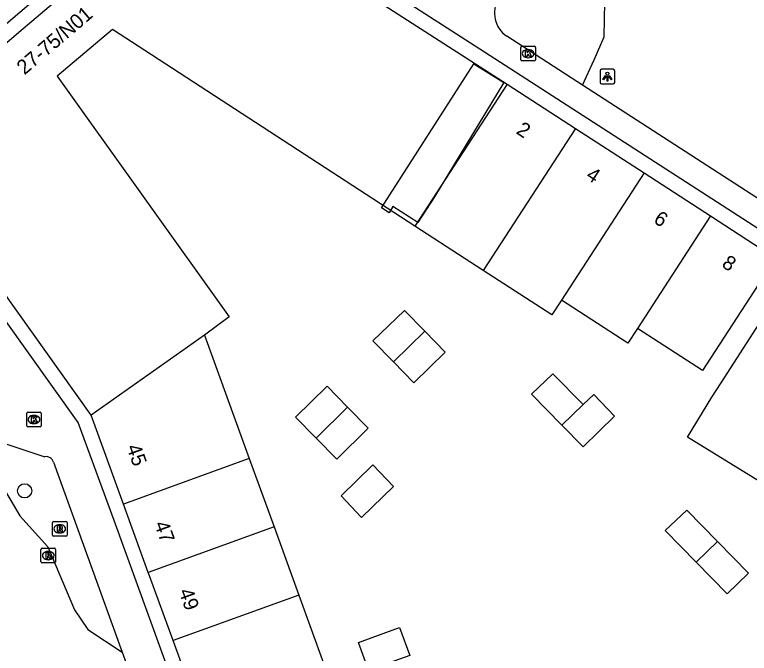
# Model space of a CAD drawing. Extents: x 160379 to 161131, y 383940 to 384849.
# Drawn here: x 160658.5 to 160708.7, y 384551.6 to 384595.3 of the extents above; entities that cross this region are included whole.
import ezdxf

# ---------------------------------------------------------------- set-up
doc = ezdxf.new("R2010")
doc.units = 0
for name, color, linetype in [('IMGEO_Boom', 7, 'Continuous'), ('IMGEO_Groenvoorziening', 7, 'Continuous'), ('IMGEO_Kolk', 7, 'Continuous'), ('IMGEO_Lichtpunt', 7, 'Continuous'), ('IMGEO_Pand', 7, 'Continuous'), ('IMGEO_Pand_nummerreeks', 7, 'Continuous'), ('IMGEO_Pand_vergunning_verleend', 7, 'Continuous'), ('IMGEO_Rioolput', 7, 'Continuous'), ('IMGEO_Voetgangersgebied_open', 7, 'Continuous')]:
    doc.layers.add(name, color=color, linetype=linetype)

msp = doc.modelspace()

# ---------------------------------------------------------------- linework, layer by layer
at = {"layer": 'IMGEO_Boom'}
msp.add_circle((160659.166, 384562.744), 0.489, dxfattribs=at)
at = {"layer": 'IMGEO_Groenvoorziening'}
for points in [[(160697.299, 384590.465), (160698.078, 384592.218), (160698.778, 384593.775), (160698.816, 384596.151), (160697.935, 384597.547), (160696.205, 384599.23), (160693.882, 384600.822)], [(160657.46, 384566.101), (160657.157, 384563.866), (160658.847, 384561.034), (160660.752, 384558.915), (160662.566, 384554.598), (160663.489, 384553.259), (160665.84, 384551.711)]]:
    msp.add_lwpolyline(points, dxfattribs=at)
at = {"layer": 'IMGEO_Kolk'}
for p, q in [((160693.145, 384593.131), (160693.997, 384593.131)), ((160693.07, 384592.205), (160693.07, 384593.057)), ((160693.558, 384592.911), (160693.583, 384592.911)), ((160694.071, 384593.057), (160694.071, 384592.205)), ((160693.997, 384592.131), (160693.145, 384592.131)), ((160693.581, 384592.351), (160693.556, 384592.351)), ((160659.307, 384567.191), (160659.307, 384568.043)), ((160659.382, 384568.117), (160660.234, 384568.117)), ((160660.308, 384568.043), (160660.308, 384567.191)), ((160659.795, 384567.897), (160659.82, 384567.897)), ((160660.234, 384567.117), (160659.382, 384567.117)), ((160659.818, 384567.337), (160659.793, 384567.337))]:
    msp.add_line(p, q, dxfattribs=at)
for points in [[(160693.145, 384593.131), (160693.997, 384593.131)], [(160693.07, 384592.205), (160693.07, 384593.057)], [(160693.391, 384592.831), (160693.514, 384592.831), (160693.514, 384592.68), (160693.644, 384592.831), (160693.808, 384592.831), (160693.662, 384592.68), (160693.815, 384592.431), (160693.663, 384592.431), (160693.578, 384592.595), (160693.514, 384592.528), (160693.514, 384592.431), (160693.391, 384592.431), (160693.391, 384592.831)], [(160694.071, 384593.057), (160694.071, 384592.205)], [(160693.997, 384592.131), (160693.145, 384592.131)], [(160659.307, 384567.191), (160659.307, 384568.043)], [(160659.382, 384568.117), (160660.234, 384568.117)], [(160660.308, 384568.043), (160660.308, 384567.191)], [(160659.628, 384567.817), (160659.751, 384567.817), (160659.751, 384567.666), (160659.881, 384567.817), (160660.045, 384567.817), (160659.899, 384567.666), (160660.052, 384567.417), (160659.9, 384567.417), (160659.815, 384567.581), (160659.751, 384567.514), (160659.751, 384567.417), (160659.628, 384567.417), (160659.628, 384567.817)], [(160660.234, 384567.117), (160659.382, 384567.117)]]:
    msp.add_lwpolyline(points, dxfattribs=at)
for centre, start, end in [((160693.147, 384593.055), 91.552, 178.448), ((160693.147, 384593.055), 91.552, 178.448), ((160693.995, 384593.055), 1.552, 88.448), ((160693.995, 384593.055), 1.552, 88.448), ((160693.147, 384592.207), 181.552, 268.448), ((160693.147, 384592.207), 181.552, 268.448), ((160693.995, 384592.207), 271.552, 358.448), ((160693.995, 384592.207), 271.552, 358.448), ((160659.384, 384568.041), 91.552, 178.448), ((160659.384, 384568.041), 91.552, 178.448), ((160660.232, 384568.041), 1.552, 88.448), ((160660.232, 384568.041), 1.552, 88.448), ((160659.384, 384567.193), 181.552, 268.448), ((160659.384, 384567.193), 181.552, 268.448), ((160660.232, 384567.193), 271.552, 358.448), ((160660.232, 384567.193), 271.552, 358.448)]:
    msp.add_arc(centre, 0.0765, start, end, dxfattribs=at)
for centre, major_axis, ratio, start_param, end_param in [((160693.557, 384592.631), (-0.387, 0.002), 0.722429, 4.712389, 7.853982), ((160693.582, 384592.631), (-0.39, 0.002), 0.717154, 1.570796, 4.712389), ((160659.794, 384567.617), (-0.387, 0.002), 0.722429, 4.712389, 7.853982), ((160659.819, 384567.617), (-0.39, 0.002), 0.717154, 1.570796, 4.712389)]:
    msp.add_ellipse(centre, major_axis=major_axis, ratio=ratio, start_param=start_param, end_param=end_param, dxfattribs=at)
at = {"layer": 'IMGEO_Lichtpunt'}
for p, q in [((160698.493, 384591.464), (160698.493, 384590.657)), ((160698.493, 384591.464), (160698.493, 384590.657)), ((160699.395, 384591.559), (160698.587, 384591.559)), ((160699.395, 384591.559), (160698.587, 384591.559)), ((160699.489, 384590.657), (160699.489, 384591.464)), ((160699.489, 384590.657), (160699.489, 384591.464)), ((160698.587, 384590.563), (160699.395, 384590.563)), ((160698.587, 384590.563), (160699.395, 384590.563))]:
    msp.add_line(p, q, dxfattribs=at)
for points in [[(160698.867, 384591.128), (160698.906, 384591.1), (160698.718, 384590.838), (160698.68, 384590.865), (160698.867, 384591.128)], [(160698.969, 384591.08), (160699.016, 384591.08), (160699.016, 384590.758), (160698.969, 384590.758), (160698.969, 384591.08)], [(160699.079, 384591.1), (160699.117, 384591.127), (160699.304, 384590.865), (160699.265, 384590.837), (160699.079, 384591.1)]]:
    msp.add_lwpolyline(points, dxfattribs=at)
msp.add_circle((160698.992, 384591.262), 0.0994, dxfattribs=at)
for centre, start, end in [((160698.587, 384591.464), 90, 180), ((160698.587, 384591.464), 90, 180), ((160699.395, 384591.464), 0, 90), ((160699.395, 384591.464), 0, 90), ((160698.587, 384590.657), 180, 270), ((160698.587, 384590.657), 180, 270), ((160699.395, 384590.657), 270, 0), ((160699.395, 384590.657), 270, 360)]:
    msp.add_arc(centre, 0.0946, start, end, dxfattribs=at)
at = {"layer": 'IMGEO_Pand'}
for points in [[(160663.725, 384567.919), (160652.479, 384583.658), (160653.822, 384584.649), (160651.953, 384587.271), (160650.586, 384586.297), (160650.225, 384586.801), (160659.075, 384594.356), (160663.636, 384598.249), (160664.714, 384596.986), (160667.165, 384599.079), (160666.087, 384600.341), (160670.751, 384604.318), (160692.141, 384590.55)], [(160685.825, 384580.844), (160667.389, 384592.841), (160665.175, 384594.278), (160661.398, 384591.1), (160673.139, 384574.645), (160671.463, 384573.385)], [(160692.141, 384590.55), (160685.825, 384580.844)], [(160692.141, 384590.55), (160696.812, 384587.519)], [(160696.812, 384587.519), (160690.508, 384577.805)], [(160696.812, 384587.519), (160701.493, 384584.482)], [(160701.493, 384584.482), (160695.85, 384575.782)], [(160701.493, 384584.482), (160706.03, 384581.538)], [(160706.03, 384581.538), (160710.479, 384578.651), (160705.488, 384570.959), (160701.041, 384573.844)], [(160706.03, 384581.538), (160701.041, 384573.844)], [(160690.508, 384577.805), (160685.825, 384580.844)], [(160695.85, 384575.782), (160695.191, 384574.766), (160690.508, 384577.805)], [(160711.594, 384567.052), (160710.943, 384566.044), (160709.378, 384563.379), (160704.454, 384566.424), (160706.129, 384569.152), (160706.762, 384570.133), (160711.753, 384577.864), (160716.569, 384574.755)], [(160701.041, 384573.844), (160700.388, 384572.837), (160695.85, 384575.782)], [(160684.368, 384571.569), (160682.971, 384573), (160685.115, 384575.077), (160686.509, 384573.658)], [(160686.509, 384573.658), (160687.911, 384572.232), (160685.764, 384570.137), (160684.368, 384571.569)], [(160686.509, 384573.658), (160684.368, 384571.569)], [(160671.463, 384573.385), (160663.725, 384567.919)], [(160671.463, 384573.385), (160674.519, 384564.951)], [(160695.871, 384567.239), (160693.816, 384569.345), (160695.266, 384570.746), (160697.343, 384568.642)], [(160679.1, 384566.353), (160677.688, 384567.787), (160679.836, 384569.902), (160681.241, 384568.463)], [(160697.343, 384568.642), (160698.065, 384569.33), (160699.481, 384567.857), (160697.327, 384565.747), (160695.871, 384567.239)], [(160695.871, 384567.239), (160697.343, 384568.642)], [(160681.241, 384568.463), (160682.647, 384567.023), (160680.511, 384564.92), (160679.1, 384566.353)], [(160681.241, 384568.463), (160679.1, 384566.353)], [(160665.929, 384561.836), (160663.725, 384567.919)], [(160674.519, 384564.951), (160665.929, 384561.836)], [(160674.519, 384564.951), (160676.21, 384560.286)], [(160682.181, 384560.932), (160680.805, 384562.401), (160682.961, 384564.524), (160684.37, 384563.046), (160682.181, 384560.932)], [(160667.618, 384557.172), (160665.929, 384561.836)], [(160705.061, 384557.863), (160702.944, 384560.033), (160704.414, 384561.431), (160706.517, 384559.282)], [(160676.21, 384560.286), (160667.618, 384557.172)], [(160676.21, 384560.286), (160677.9, 384555.621)], [(160706.517, 384559.282), (160708.631, 384557.121), (160707.178, 384555.692), (160705.061, 384557.863)], [(160705.061, 384557.863), (160706.517, 384559.282)], [(160669.308, 384552.507), (160667.705, 384556.932), (160667.618, 384557.172)], [(160677.9, 384555.621), (160679.591, 384550.956), (160670.993, 384547.855), (160669.308, 384552.507)], [(160677.9, 384555.621), (160669.308, 384552.507)], [(160685.481, 384551.498), (160682.659, 384550.476), (160681.973, 384552.374), (160684.794, 384553.395), (160685.481, 384551.498)]]:
    msp.add_lwpolyline(points, dxfattribs=at)
at = {"layer": 'IMGEO_Pand_vergunning_verleend'}
msp.add_lwpolyline([(160683.557, 384582.08), (160689.856, 384591.944), (160691.92, 384590.652), (160687.173, 384582.843), (160686.046, 384581.08), (160684.338, 384582.171), (160684.07, 384581.753), (160683.557, 384582.08)], dxfattribs=at)
at = {"layer": 'IMGEO_Rioolput'}
for p, q in [((160661.064, 384559.722), (160661.064, 384560.574)), ((160661.139, 384560.648), (160661.991, 384560.648)), ((160662.065, 384560.574), (160662.065, 384559.722)), ((160661.552, 384560.428), (160661.577, 384560.428)), ((160661.991, 384559.648), (160661.139, 384559.648)), ((160661.575, 384559.868), (160661.55, 384559.868)), ((160660.286, 384557.89), (160660.286, 384558.742)), ((160660.361, 384558.816), (160661.213, 384558.816)), ((160660.774, 384558.596), (160660.799, 384558.596)), ((160661.287, 384558.742), (160661.287, 384557.89)), ((160660.797, 384558.036), (160660.772, 384558.036)), ((160661.213, 384557.816), (160660.361, 384557.816))]:
    msp.add_line(p, q, dxfattribs=at)
for points in [[(160661.064, 384559.722), (160661.064, 384560.574)], [(160661.139, 384560.648), (160661.991, 384560.648)], [(160662.065, 384560.574), (160662.065, 384559.722)], [(160661.653, 384560.346), (160661.401, 384560.348), (160661.401, 384559.948)], [(160661.401, 384559.948), (160661.525, 384559.948), (160661.525, 384560.11), (160661.536, 384560.11)], [(160661.579, 384560.267), (160661.525, 384560.267), (160661.525, 384560.186)], [(160661.525, 384560.186), (160661.577, 384560.186)], [(160661.583, 384560.081), (160661.654, 384559.948), (160661.794, 384559.948), (160661.729, 384560.074)], [(160661.991, 384559.648), (160661.139, 384559.648)], [(160660.286, 384557.89), (160660.286, 384558.742)], [(160660.361, 384558.816), (160661.213, 384558.816)], [(160660.875, 384558.514), (160660.623, 384558.516), (160660.623, 384558.116)], [(160660.801, 384558.435), (160660.747, 384558.435), (160660.747, 384558.354)], [(160661.287, 384558.742), (160661.287, 384557.89)], [(160660.623, 384558.116), (160660.747, 384558.116), (160660.747, 384558.278), (160660.758, 384558.278)], [(160660.747, 384558.354), (160660.799, 384558.354)], [(160660.805, 384558.249), (160660.876, 384558.116), (160661.016, 384558.116), (160660.951, 384558.242)], [(160661.213, 384557.816), (160660.361, 384557.816)]]:
    msp.add_lwpolyline(points, dxfattribs=at)
for centre, radius, start, end in [((160661.141, 384560.572), 0.0765, 91.552, 178.448), ((160661.141, 384560.572), 0.0765, 91.552, 178.448), ((160661.989, 384560.572), 0.0765, 1.552, 88.448), ((160661.989, 384560.572), 0.0765, 1.552, 88.448), ((160661.535, 384560.057), 0.0533, 26.0293, 88.6989), ((160661.561, 384560.375), 0.19, 274.7715, 282.9687), ((160661.585, 384560.171), 0.0964, 77.0061, 93.1865), ((160661.599, 384560.228), 0.0378, 276.6634, 79.6772), ((160661.652, 384560.236), 0.109, 350.3612, 89.416), ((160661.65, 384560.236), 0.112, 277.5842, 350.9817), ((160661.634, 384560.021), 0.108, 29.5134, 73.7905), ((160661.141, 384559.724), 0.0765, 181.552, 268.448), ((160661.141, 384559.724), 0.0765, 181.552, 268.448), ((160661.989, 384559.724), 0.0765, 271.552, 358.448), ((160661.989, 384559.724), 0.0765, 271.552, 358.448), ((160660.363, 384558.74), 0.0765, 91.552, 178.448), ((160660.363, 384558.74), 0.0765, 91.552, 178.448), ((160660.807, 384558.339), 0.0964, 77.0061, 93.1865), ((160660.874, 384558.404), 0.109, 350.3612, 89.416), ((160661.211, 384558.74), 0.0765, 1.552, 88.448), ((160661.211, 384558.74), 0.0765, 1.552, 88.448), ((160660.757, 384558.225), 0.0533, 26.0293, 88.6989), ((160660.783, 384558.543), 0.19, 274.7715, 282.9687), ((160660.821, 384558.396), 0.0378, 276.6634, 79.6772), ((160660.872, 384558.404), 0.112, 277.5842, 350.9817), ((160660.856, 384558.189), 0.108, 29.5134, 73.7905), ((160660.363, 384557.892), 0.0765, 181.552, 268.448), ((160660.363, 384557.892), 0.0765, 181.552, 268.448), ((160661.211, 384557.892), 0.0765, 271.552, 358.448), ((160661.211, 384557.892), 0.0765, 271.552, 358.448)]:
    msp.add_arc(centre, radius, start, end, dxfattribs=at)
for centre, major_axis, ratio, start_param, end_param in [((160661.551, 384560.148), (-0.387, 0.002), 0.722429, 4.712389, 7.853982), ((160661.576, 384560.148), (-0.39, 0.002), 0.717154, 1.570796, 4.712389), ((160660.773, 384558.316), (-0.387, 0.002), 0.722429, 4.712389, 7.853982), ((160660.798, 384558.316), (-0.39, 0.002), 0.717154, 1.570796, 4.712389)]:
    msp.add_ellipse(centre, major_axis=major_axis, ratio=ratio, start_param=start_param, end_param=end_param, dxfattribs=at)
at = {"layer": 'IMGEO_Voetgangersgebied_open'}
for points in [[(160682.984, 384507.279), (160681.057, 384517.15), (160670.583, 384546.086), (160670.064, 384547.52), (160665.29, 384560.709), (160662.829, 384567.417), (160652.625, 384581.692), (160648.865, 384586.974), (160652.047, 384589.687), (160670.645, 384605.594)], [(160670.645, 384605.594), (160678.608, 384600.475), (160690.284, 384592.968), (160711.06, 384579.547), (160712.316, 384578.736), (160741.675, 384559.771), (160742.043, 384557.929), (160749.399, 384520.262)], [(160697.299, 384590.465), (160692.108, 384593.819)], [(160733.288, 384567.211), (160697.299, 384590.465)], [(160657.46, 384566.101), (160660.553, 384565.076)], [(160661.136, 384564.711), (160665.84, 384551.711)], [(160665.84, 384551.711), (160674.853, 384526.804)]]:
    msp.add_lwpolyline(points, dxfattribs=at)
for centre, radius, start, end in [((160693.268, 384595.44), 1.993, 151.5848, 234.411), ((160660.636, 384564.56), 0.523, 16.8085, 99.0924)]:
    msp.add_arc(centre, radius, start, end, dxfattribs=at)

# ---------------------------------------------------------------- texts
at = {"layer": 'IMGEO_Pand_nummerreeks'}
for s, rotation, p in [('27-75/N01', 40.4795, (160659.158, 384591.14)), ('2', 327.0205, (160692.69, 384587.213)), ('4', 327.0205, (160697.458, 384584.12)), ('6', 327.0205, (160702.076, 384581.123)), ('8', 327.0205, (160706.741, 384578.096)), ('45', 289.9158, (160666.111, 384565.737)), ('47', 289.9101, (160668.014, 384560.484)), ('49', 289.9101, (160669.683, 384555.875))]:
    msp.add_text(s, height=1, rotation=rotation, dxfattribs=at).set_placement(p)

doc.saveas('drawing.dxf')
